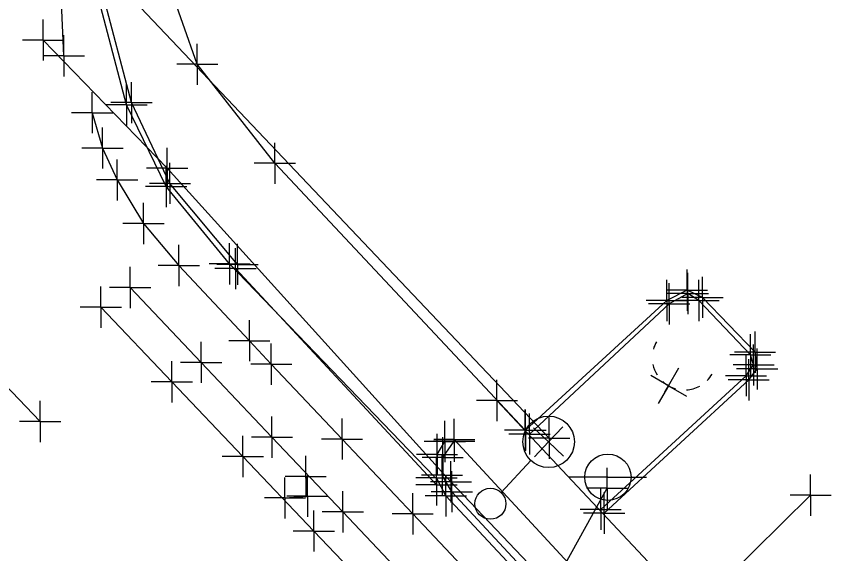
# Model space of a CAD drawing. Extents: x 0 to 1944463, y 0 to 420651.
# Drawn here: x 1943400.2 to 1943479.5, y 417272.5 to 417324.6 of the extents above; entities that cross this region are included whole.
import ezdxf

# ---------------------------------------------------------------- set-up
doc = ezdxf.new("R2010")
doc.units = 0
for name, color, linetype in [('SUR - DTM - Breaklines', 7, 'Continuous'), ('SUR - DTM - Breaklines - Points - Locators', 7, 'Continuous'), ('SUR - PROPERTY - Property Lines', 7, 'Continuous'), ('SUR - TR-CTRL - Pavement Marking', 7, 'Continuous'), ('SUR - TR-CTRL - Pavement Marking - Points - Locators', 7, 'Continuous'), ('SUR - TRAN - Features', 7, 'Continuous'), ('SUR - TRAN - Features - Points - Locators', 7, 'Continuous'), ('SUR - TRAN - Roads', 7, 'Continuous'), ('SUR - UTL - Electric (Lighting)', 7, 'Continuous'), ('SUR - UTL - Electric (Lighting) - Points - Locators', 7, 'Continuous'), ('SUR - UTL - Overhead Wire Crossings', 7, 'Continuous'), ('SUR - UTL - Overhead Wire Crossings - Points - Locators', 7, 'Continuous'), ('SUR - UTL - Poles and Miscellaneous', 7, 'Continuous'), ('SUR - UTL - Poles and Miscellaneous - Points - Locators', 7, 'Continuous'), ('SUR - UTL - Water', 7, 'Continuous'), ('SUR - UTL - Water - Points - Locators', 7, 'Continuous')]:
    doc.layers.add(name, color=color, linetype=linetype)

msp = doc.modelspace()

# ---------------------------------------------------------------- linework, layer by layer
at = {"layer": 'SUR - DTM - Breaklines'}
for points in [[(1943421.628, 417300.568), (1943415.076, 417308.429), (1943411.344, 417316.263), (1943408.517, 417326.991), (1943408.086, 417335.157), (1943408.583, 417342.68), (1943409.245, 417350.902), (1943410.523, 417366.711), (1943411.372, 417378.87), (1943412.67, 417394.22), (1943412.826, 417396.292), (1943416.323, 417438.911), (1943417.436, 417451.273)], [(1943440.96, 417279.155), (1943421.448, 417300.151)], [(1943456.897, 417276.792), (1943471.006, 417289.76), (1943471.742, 417290.806), (1943471.423, 417291.796), (1943466.41, 417297.061), (1943465.355, 417297.739), (1943463.548, 417296.748), (1943449.989, 417284.102)], [(1943599.21, 417115.356), (1943596.214, 417115.029), (1943594.904, 417115.359), (1943561.466, 417150.871), (1943532.76, 417181.586), (1943504.67, 417211.657), (1943469.657, 417249.17), (1943442.436, 417278.506), (1943441.49, 417280.1), (1943441.554, 417281.808), (1943442.664, 417283.409)]]:
    msp.add_lwpolyline(points, dxfattribs=at)
at = {"layer": 'SUR - DTM - Breaklines - Points - Locators'}
for p, q in [((1943411.344, 417316.263), (1943411.344, 417318.263)), ((1943411.344, 417316.263), (1943409.344, 417316.263)), ((1943411.344, 417316.263), (1943413.344, 417316.263)), ((1943411.344, 417316.263), (1943411.344, 417314.263)), ((1943415.076, 417308.429), (1943415.076, 417310.429)), ((1943415.076, 417308.429), (1943413.076, 417308.429)), ((1943415.076, 417308.429), (1943417.076, 417308.429)), ((1943415.076, 417308.429), (1943415.076, 417306.429)), ((1943421.628, 417300.568), (1943421.628, 417302.568)), ((1943421.448, 417300.151), (1943421.448, 417302.151)), ((1943421.448, 417300.151), (1943419.448, 417300.151)), ((1943421.628, 417300.568), (1943419.628, 417300.568)), ((1943421.448, 417300.151), (1943423.448, 417300.151)), ((1943421.448, 417300.151), (1943421.448, 417298.151)), ((1943421.628, 417300.568), (1943423.628, 417300.568)), ((1943421.628, 417300.568), (1943421.628, 417298.568)), ((1943465.355, 417297.739), (1943465.355, 417299.739)), ((1943463.548, 417296.748), (1943463.548, 417298.748)), ((1943466.41, 417297.061), (1943466.41, 417299.061)), ((1943465.355, 417297.739), (1943463.355, 417297.739)), ((1943465.355, 417297.739), (1943467.355, 417297.739)), ((1943465.355, 417297.739), (1943465.355, 417295.739)), ((1943466.41, 417297.061), (1943464.41, 417297.061)), ((1943466.41, 417297.061), (1943468.41, 417297.061)), ((1943466.41, 417297.061), (1943466.41, 417295.061)), ((1943463.548, 417296.748), (1943461.548, 417296.748)), ((1943463.548, 417296.748), (1943465.548, 417296.748)), ((1943463.548, 417296.748), (1943463.548, 417294.748)), ((1943471.423, 417291.796), (1943471.423, 417293.796)), ((1943471.742, 417290.806), (1943471.742, 417292.806)), ((1943471.423, 417291.796), (1943469.423, 417291.796)), ((1943471.006, 417289.76), (1943471.006, 417291.76)), ((1943471.423, 417291.796), (1943473.423, 417291.796)), ((1943471.423, 417291.796), (1943471.423, 417289.796)), ((1943471.742, 417290.806), (1943469.742, 417290.806)), ((1943471.742, 417290.806), (1943473.742, 417290.806)), ((1943471.742, 417290.806), (1943471.742, 417288.806)), ((1943471.006, 417289.76), (1943469.006, 417289.76)), ((1943471.006, 417289.76), (1943473.006, 417289.76)), ((1943471.006, 417289.76), (1943471.006, 417287.76)), ((1943449.989, 417284.102), (1943449.989, 417286.102)), ((1943442.664, 417283.409), (1943442.664, 417285.409)), ((1943442.664, 417283.409), (1943440.664, 417283.409)), ((1943441.554, 417281.808), (1943441.554, 417283.808)), ((1943442.664, 417283.409), (1943444.664, 417283.409)), ((1943442.664, 417283.409), (1943442.664, 417281.409)), ((1943449.989, 417284.102), (1943447.989, 417284.102)), ((1943449.989, 417284.102), (1943451.989, 417284.102)), ((1943449.989, 417284.102), (1943449.989, 417282.102)), ((1943441.554, 417281.808), (1943439.554, 417281.808)), ((1943441.49, 417280.1), (1943441.49, 417282.1)), ((1943441.554, 417281.808), (1943443.554, 417281.808)), ((1943441.554, 417281.808), (1943441.554, 417279.808)), ((1943440.96, 417279.155), (1943440.96, 417281.155)), ((1943442.436, 417278.506), (1943442.436, 417280.506)), ((1943441.49, 417280.1), (1943439.49, 417280.1)), ((1943441.49, 417280.1), (1943443.49, 417280.1)), ((1943441.49, 417280.1), (1943441.49, 417278.1)), ((1943440.96, 417279.155), (1943438.96, 417279.155)), ((1943440.96, 417279.155), (1943442.96, 417279.155)), ((1943440.96, 417279.155), (1943440.96, 417277.155)), ((1943456.897, 417276.792), (1943456.897, 417278.792)), ((1943442.436, 417278.506), (1943440.436, 417278.506)), ((1943442.436, 417278.506), (1943444.436, 417278.506)), ((1943442.436, 417278.506), (1943442.436, 417276.506)), ((1943456.897, 417276.792), (1943454.897, 417276.792)), ((1943456.897, 417276.792), (1943458.897, 417276.792)), ((1943456.897, 417276.792), (1943456.897, 417274.792))]:
    msp.add_line(p, q, dxfattribs=at)
at = {"layer": 'SUR - PROPERTY - Property Lines'}
for p, q in [((1943407.516, 417315.292), (1943407.516, 417317.292)), ((1943407.516, 417315.292), (1943405.516, 417315.292)), ((1943407.516, 417315.292), (1943409.516, 417315.292)), ((1943407.516, 417315.292), (1943407.516, 417313.292)), ((1943408.53, 417311.86), (1943408.53, 417313.86)), ((1943408.53, 417311.86), (1943406.53, 417311.86)), ((1943408.53, 417311.86), (1943410.53, 417311.86)), ((1943408.53, 417311.86), (1943408.53, 417309.86)), ((1943409.958, 417308.757), (1943409.958, 417310.757)), ((1943409.958, 417308.757), (1943407.958, 417308.757)), ((1943409.958, 417308.757), (1943411.958, 417308.757)), ((1943409.958, 417308.757), (1943409.958, 417306.757)), ((1943412.509, 417304.542), (1943412.509, 417306.542)), ((1943412.509, 417304.542), (1943410.509, 417304.542)), ((1943412.509, 417304.542), (1943414.509, 417304.542)), ((1943412.509, 417304.542), (1943412.509, 417302.542)), ((1943415.94, 417300.45), (1943415.94, 417302.45)), ((1943415.94, 417300.45), (1943413.94, 417300.45)), ((1943415.94, 417300.45), (1943417.94, 417300.45)), ((1943415.94, 417300.45), (1943415.94, 417298.45)), ((1943422.783, 417293.157), (1943422.783, 417295.157)), ((1943422.783, 417293.157), (1943420.783, 417293.157)), ((1943422.783, 417293.157), (1943424.783, 417293.157)), ((1943422.783, 417293.157), (1943422.783, 417291.157)), ((1943424.913, 417290.887), (1943424.913, 417292.887)), ((1943424.913, 417290.887), (1943422.913, 417290.887)), ((1943424.913, 417290.887), (1943426.913, 417290.887)), ((1943424.913, 417290.887), (1943424.913, 417288.887)), ((1943431.779, 417283.616), (1943431.779, 417285.616)), ((1943431.779, 417283.616), (1943429.779, 417283.616)), ((1943431.779, 417283.616), (1943433.779, 417283.616)), ((1943431.779, 417283.616), (1943431.779, 417281.616)), ((1943438.645, 417276.346), (1943438.645, 417278.346)), ((1943438.645, 417276.346), (1943436.645, 417276.346)), ((1943438.645, 417276.346), (1943440.645, 417276.346)), ((1943438.645, 417276.346), (1943438.645, 417274.346))]:
    msp.add_line(p, q, dxfattribs=at)
at = {"layer": 'SUR - TR-CTRL - Pavement Marking'}
for points in [[(1943408.356, 417296.405), (1943415.254, 417289.165), (1943422.151, 417281.924), (1943429.049, 417274.684), (1943435.946, 417267.443), (1943440.353, 417262.818), (1943447.213, 417255.543), (1943454.074, 417248.267), (1943460.934, 417240.992), (1943467.795, 417233.716), (1943474.656, 417226.441), (1943481.516, 417219.165), (1943488.377, 417211.89), (1943495.237, 417204.615), (1943502.098, 417197.339), (1943507.914, 417191.171)], [(1943395.626, 417292.456), (1943402.471, 417285.31)], [(1943426.244, 417277.894), (1943428.416, 417278.08), (1943428.253, 417279.974)], [(1943466.256, 417267.293), (1943477.277, 417278.164)]]:
    msp.add_lwpolyline(points, dxfattribs=at)
at = {"layer": 'SUR - TR-CTRL - Pavement Marking - Points - Locators'}
for p, q in [((1943408.356, 417296.405), (1943408.356, 417298.405)), ((1943408.356, 417296.405), (1943406.356, 417296.405)), ((1943408.356, 417296.405), (1943410.356, 417296.405)), ((1943408.356, 417296.405), (1943408.356, 417294.405)), ((1943415.254, 417289.165), (1943415.254, 417291.165)), ((1943415.254, 417289.165), (1943413.254, 417289.165)), ((1943415.254, 417289.165), (1943417.254, 417289.165)), ((1943415.254, 417289.165), (1943415.254, 417287.165)), ((1943402.471, 417285.31), (1943402.471, 417287.31)), ((1943402.471, 417285.31), (1943400.471, 417285.31)), ((1943402.471, 417285.31), (1943404.471, 417285.31)), ((1943402.471, 417285.31), (1943402.471, 417283.31)), ((1943422.151, 417281.924), (1943422.151, 417283.924)), ((1943422.151, 417281.924), (1943420.151, 417281.924)), ((1943422.151, 417281.924), (1943424.151, 417281.924)), ((1943422.151, 417281.924), (1943422.151, 417279.924)), ((1943428.253, 417279.974), (1943428.253, 417281.974)), ((1943477.277, 417278.164), (1943477.277, 417280.164)), ((1943426.244, 417277.894), (1943426.244, 417279.894)), ((1943428.253, 417279.974), (1943426.253, 417279.974)), ((1943428.253, 417279.974), (1943430.253, 417279.974)), ((1943428.253, 417279.974), (1943428.253, 417277.974)), ((1943428.416, 417278.08), (1943428.416, 417280.08)), ((1943426.244, 417277.894), (1943424.244, 417277.894)), ((1943426.244, 417277.894), (1943428.244, 417277.894)), ((1943426.244, 417277.894), (1943426.244, 417275.894)), ((1943428.416, 417278.08), (1943426.416, 417278.08)), ((1943428.416, 417278.08), (1943430.416, 417278.08)), ((1943428.416, 417278.08), (1943428.416, 417276.08)), ((1943477.277, 417278.164), (1943475.277, 417278.164)), ((1943477.277, 417278.164), (1943479.277, 417278.164)), ((1943477.277, 417278.164), (1943477.277, 417276.164)), ((1943429.049, 417274.684), (1943429.049, 417276.684)), ((1943429.049, 417274.684), (1943427.049, 417274.684)), ((1943429.049, 417274.684), (1943431.049, 417274.684)), ((1943429.049, 417274.684), (1943429.049, 417272.684))]:
    msp.add_line(p, q, dxfattribs=at)
at = {"layer": 'SUR - TRAN - Features'}
msp.add_line((1943420.869, 417300.62), (1943440.772, 417279.954), dxfattribs=at)
for points in [[(1943420.869, 417300.62), (1943414.717, 417308.116), (1943410.867, 417316.05), (1943408.004, 417326.936), (1943407.6, 417335.131), (1943408.048, 417342.704), (1943408.708, 417350.952), (1943409.975, 417366.657), (1943410.861, 417378.885), (1943412.308, 417396.306), (1943415.783, 417439.019), (1943416.95, 417451.285)], [(1943449.56, 417284.471), (1943425.266, 417310.379), (1943417.732, 417319.987), (1943414.946, 417327.931)], [(1943411.214, 417298.313), (1943418.096, 417291.058), (1943424.977, 417283.802), (1943431.859, 417276.546), (1943438.566, 417269.473), (1943445.418, 417262.19), (1943452.269, 417254.906), (1943459.121, 417247.622), (1943465.973, 417240.338), (1943468.615, 417237.53), (1943475.504, 417230.281), (1943482.393, 417223.033), (1943488.646, 417216.454), (1943495.489, 417209.162), (1943502.332, 417201.87), (1943509.175, 417194.578), (1943516.019, 417187.286)], [(1943457.229, 417276.414), (1943471.264, 417289.368), (1943472.086, 417290.418), (1943471.876, 417292.049), (1943466.772, 417297.364), (1943465.278, 417298.067), (1943463.3, 417297.051), (1943449.594, 417284.489)], [(1943518.829, 417210.244), (1943511.321, 417218.283), (1943477.13, 417255.035), (1943446.823, 417287.351)], [(1943599.452, 417114.822), (1943596.178, 417114.48), (1943594.761, 417114.819), (1943561.047, 417150.54), (1943532.29, 417181.289), (1943504.189, 417211.393), (1943469.295, 417248.728), (1943441.862, 417278.099), (1943440.948, 417279.855), (1943441.006, 417282.124), (1943441.753, 417283.374)], [(1943598.609, 417116.264), (1943563.998, 417153.262), (1943535.526, 417183.893), (1943507.346, 417213.952), (1943471.945, 417251.908), (1943442.684, 417283.56)]]:
    msp.add_lwpolyline(points, dxfattribs=at)
at = {"layer": 'SUR - TRAN - Features - Points - Locators'}
for p, q in [((1943417.732, 417319.987), (1943417.732, 417321.987)), ((1943417.732, 417319.987), (1943415.732, 417319.987)), ((1943417.732, 417319.987), (1943419.732, 417319.987)), ((1943417.732, 417319.987), (1943417.732, 417317.987)), ((1943410.867, 417316.05), (1943410.867, 417318.05)), ((1943410.867, 417316.05), (1943408.867, 417316.05)), ((1943410.867, 417316.05), (1943412.867, 417316.05)), ((1943410.867, 417316.05), (1943410.867, 417314.05)), ((1943425.266, 417310.379), (1943425.266, 417312.379)), ((1943425.266, 417310.379), (1943423.266, 417310.379)), ((1943425.266, 417310.379), (1943427.266, 417310.379)), ((1943425.266, 417310.379), (1943425.266, 417308.379)), ((1943414.717, 417308.116), (1943414.717, 417310.116)), ((1943414.717, 417308.116), (1943412.717, 417308.116)), ((1943414.717, 417308.116), (1943416.717, 417308.116)), ((1943414.717, 417308.116), (1943414.717, 417306.116)), ((1943420.869, 417300.62), (1943420.869, 417302.62)), ((1943411.214, 417298.313), (1943411.214, 417300.313)), ((1943420.869, 417300.62), (1943418.869, 417300.62)), ((1943420.869, 417300.62), (1943422.869, 417300.62)), ((1943420.869, 417300.62), (1943420.869, 417298.62)), ((1943465.278, 417298.067), (1943465.278, 417300.067)), ((1943466.772, 417297.364), (1943466.772, 417299.364)), ((1943463.3, 417297.051), (1943463.3, 417299.051)), ((1943411.214, 417298.313), (1943409.214, 417298.313)), ((1943411.214, 417298.313), (1943413.214, 417298.313)), ((1943411.214, 417298.313), (1943411.214, 417296.313)), ((1943465.278, 417298.067), (1943463.278, 417298.067)), ((1943465.278, 417298.067), (1943467.278, 417298.067)), ((1943465.278, 417298.067), (1943465.278, 417296.067)), ((1943463.3, 417297.051), (1943461.3, 417297.051)), ((1943463.3, 417297.051), (1943465.3, 417297.051)), ((1943463.3, 417297.051), (1943463.3, 417295.051)), ((1943466.772, 417297.364), (1943464.772, 417297.364)), ((1943466.772, 417297.364), (1943468.772, 417297.364)), ((1943466.772, 417297.364), (1943466.772, 417295.364)), ((1943471.876, 417292.049), (1943471.876, 417294.049)), ((1943418.096, 417291.058), (1943418.096, 417293.058)), ((1943472.086, 417290.418), (1943472.086, 417292.418)), ((1943471.876, 417292.049), (1943469.876, 417292.049)), ((1943471.264, 417289.368), (1943471.264, 417291.368)), ((1943471.876, 417292.049), (1943473.876, 417292.049)), ((1943471.876, 417292.049), (1943471.876, 417290.049)), ((1943418.096, 417291.058), (1943416.096, 417291.058)), ((1943418.096, 417291.058), (1943420.096, 417291.058)), ((1943418.096, 417291.058), (1943418.096, 417289.058)), ((1943472.086, 417290.418), (1943470.086, 417290.418)), ((1943472.086, 417290.418), (1943474.086, 417290.418)), ((1943472.086, 417290.418), (1943472.086, 417288.418)), ((1943446.823, 417287.351), (1943446.823, 417289.351)), ((1943471.264, 417289.368), (1943469.264, 417289.368)), ((1943471.264, 417289.368), (1943473.264, 417289.368)), ((1943471.264, 417289.368), (1943471.264, 417287.368)), ((1943446.823, 417287.351), (1943444.823, 417287.351)), ((1943446.823, 417287.351), (1943448.823, 417287.351)), ((1943446.823, 417287.351), (1943446.823, 417285.351)), ((1943424.977, 417283.802), (1943424.977, 417285.802)), ((1943449.56, 417284.471), (1943449.56, 417286.471)), ((1943449.594, 417284.489), (1943449.594, 417286.489)), ((1943441.753, 417283.374), (1943441.753, 417285.374)), ((1943442.684, 417283.56), (1943442.684, 417285.56)), ((1943449.56, 417284.471), (1943447.56, 417284.471)), ((1943449.594, 417284.489), (1943447.594, 417284.489)), ((1943449.56, 417284.471), (1943451.56, 417284.471)), ((1943449.56, 417284.471), (1943449.56, 417282.471)), ((1943449.594, 417284.489), (1943451.594, 417284.489)), ((1943449.594, 417284.489), (1943449.594, 417282.489)), ((1943424.977, 417283.802), (1943422.977, 417283.802)), ((1943424.977, 417283.802), (1943426.977, 417283.802)), ((1943424.977, 417283.802), (1943424.977, 417281.802)), ((1943441.753, 417283.374), (1943439.753, 417283.374)), ((1943442.684, 417283.56), (1943440.684, 417283.56)), ((1943441.006, 417282.124), (1943441.006, 417284.124)), ((1943441.753, 417283.374), (1943443.753, 417283.374)), ((1943441.753, 417283.374), (1943441.753, 417281.374)), ((1943442.684, 417283.56), (1943444.684, 417283.56)), ((1943442.684, 417283.56), (1943442.684, 417281.56)), ((1943441.006, 417282.124), (1943439.006, 417282.124)), ((1943440.948, 417279.855), (1943440.948, 417281.855)), ((1943441.006, 417282.124), (1943443.006, 417282.124)), ((1943441.006, 417282.124), (1943441.006, 417280.124)), ((1943440.948, 417279.855), (1943438.948, 417279.855)), ((1943440.948, 417279.855), (1943442.948, 417279.855)), ((1943440.948, 417279.855), (1943440.948, 417277.855)), ((1943441.862, 417278.099), (1943441.862, 417280.099)), ((1943431.859, 417276.546), (1943431.859, 417278.546)), ((1943441.862, 417278.099), (1943439.862, 417278.099)), ((1943441.862, 417278.099), (1943443.862, 417278.099)), ((1943441.862, 417278.099), (1943441.862, 417276.099)), ((1943457.229, 417276.414), (1943457.229, 417278.414)), ((1943431.859, 417276.546), (1943429.859, 417276.546)), ((1943431.859, 417276.546), (1943433.859, 417276.546)), ((1943431.859, 417276.546), (1943431.859, 417274.546)), ((1943457.229, 417276.414), (1943455.229, 417276.414)), ((1943457.229, 417276.414), (1943459.229, 417276.414)), ((1943457.229, 417276.414), (1943457.229, 417274.414))]:
    msp.add_line(p, q, dxfattribs=at)
at = {"layer": 'SUR - TRAN - Roads'}
msp.add_lwpolyline([(1943407.516, 417315.292), (1943408.53, 417311.86), (1943409.958, 417308.757), (1943412.509, 417304.542), (1943415.94, 417300.45), (1943422.783, 417293.157), (1943424.913, 417290.887), (1943431.779, 417283.616), (1943438.645, 417276.346), (1943445.511, 417269.076), (1943452.377, 417261.805), (1943459.243, 417254.535), (1943462.909, 417250.653), (1943469.775, 417243.383), (1943476.641, 417236.112), (1943483.507, 417228.842), (1943490.373, 417221.571), (1943494.093, 417217.632), (1943500.959, 417210.361), (1943507.825, 417203.091), (1943514.691, 417195.821), (1943521.557, 417188.55)], dxfattribs=at)
at = {"layer": 'SUR - UTL - Electric (Lighting)'}
msp.add_line((1943447.217, 417278.426), (1943450.126, 417281.524), dxfattribs=at)
for centre, radius in [((1943451.837, 417283.347), 2.5), ((1943446.19, 417277.332), 1.5)]:
    msp.add_circle(centre, radius, dxfattribs=at)
at = {"layer": 'SUR - UTL - Electric (Lighting) - Points - Locators'}
for q in [(1943450.381, 417284.7), (1943453.208, 417284.789), (1943450.47, 417281.873), (1943453.297, 417281.962)]:
    msp.add_line((1943451.839, 417283.331), q, dxfattribs=at)
at = {"layer": 'SUR - UTL - Overhead Wire Crossings'}
for points in [[(1943310.63, 417432.53), (1943451.9, 417283.69)], [(1943397.026, 417169.496), (1943457.528, 417278.831)]]:
    msp.add_lwpolyline(points, dxfattribs=at)
at = {"layer": 'SUR - UTL - Overhead Wire Crossings - Points - Locators'}
for p, q in [((1943451.9, 417283.69), (1943451.9, 417285.69)), ((1943451.9, 417283.69), (1943449.9, 417283.69)), ((1943451.9, 417283.69), (1943453.9, 417283.69)), ((1943451.9, 417283.69), (1943451.9, 417281.69)), ((1943457.528, 417278.831), (1943457.528, 417280.831)), ((1943457.528, 417278.831), (1943455.528, 417278.831)), ((1943457.528, 417278.831), (1943459.528, 417278.831)), ((1943457.528, 417278.831), (1943457.528, 417276.831))]:
    msp.add_line(p, q, dxfattribs=at)
at = {"layer": 'SUR - UTL - Poles and Miscellaneous'}
for p, q in [((1943463.131, 417288.177), (1943463.481, 417288.784)), ((1943457.596, 417279.903), (1943453.846, 417279.903)), ((1943457.596, 417279.903), (1943461.346, 417279.903))]:
    msp.add_line(p, q, dxfattribs=at)
msp.add_circle((1943457.596, 417279.903), 2.25, dxfattribs=at)
for start, end in [(149.98696, 164.60784), (191.86483, 212.20734), (315.1735, 329.06292), (227.50789, 254.02321), (273.54971, 298.31975)]:
    msp.add_arc((1943465.022, 417291.502), 3.125, start, end, dxfattribs=at)
at = {"layer": 'SUR - UTL - Poles and Miscellaneous - Points - Locators'}
for q in [(1943464.481, 417290.515), (1943461.749, 417289.784), (1943462.481, 417287.052), (1943465.213, 417287.783)]:
    msp.add_line((1943463.481, 417288.784), q, dxfattribs=at)
at = {"layer": 'SUR - UTL - Water'}
for points in [[(1943404.779, 417320.812), (1943403.95, 417339.35), (1943407.09, 417387.704), (1943407.874, 417396.343)], [(1943736.135, 416965.92), (1943698.624, 417005.311), (1943662.806, 417044.529), (1943623.489, 417086.598), (1943587.47, 417125.24), (1943551.365, 417163.713), (1943514.775, 417202.787), (1943477.504, 417242.514), (1943442.359, 417279.468), (1943414.803, 417309.892), (1943402.764, 417322.345)]]:
    msp.add_lwpolyline(points, dxfattribs=at)
at = {"layer": 'SUR - UTL - Water - Points - Locators'}
for p, q in [((1943402.764, 417322.345), (1943402.764, 417324.345)), ((1943402.764, 417322.345), (1943400.764, 417322.345)), ((1943402.764, 417322.345), (1943404.764, 417322.345)), ((1943402.764, 417322.345), (1943402.764, 417320.345)), ((1943404.779, 417320.812), (1943404.779, 417322.812)), ((1943404.779, 417320.812), (1943402.779, 417320.812)), ((1943404.779, 417320.812), (1943406.779, 417320.812)), ((1943404.779, 417320.812), (1943404.779, 417318.812)), ((1943414.803, 417309.892), (1943414.803, 417311.892)), ((1943414.803, 417309.892), (1943412.803, 417309.892)), ((1943414.803, 417309.892), (1943416.803, 417309.892)), ((1943414.803, 417309.892), (1943414.803, 417307.892)), ((1943442.359, 417279.468), (1943442.359, 417281.468)), ((1943442.359, 417279.468), (1943440.359, 417279.468)), ((1943442.359, 417279.468), (1943444.359, 417279.468)), ((1943442.359, 417279.468), (1943442.359, 417277.468))]:
    msp.add_line(p, q, dxfattribs=at)

doc.saveas('drawing.dxf')
